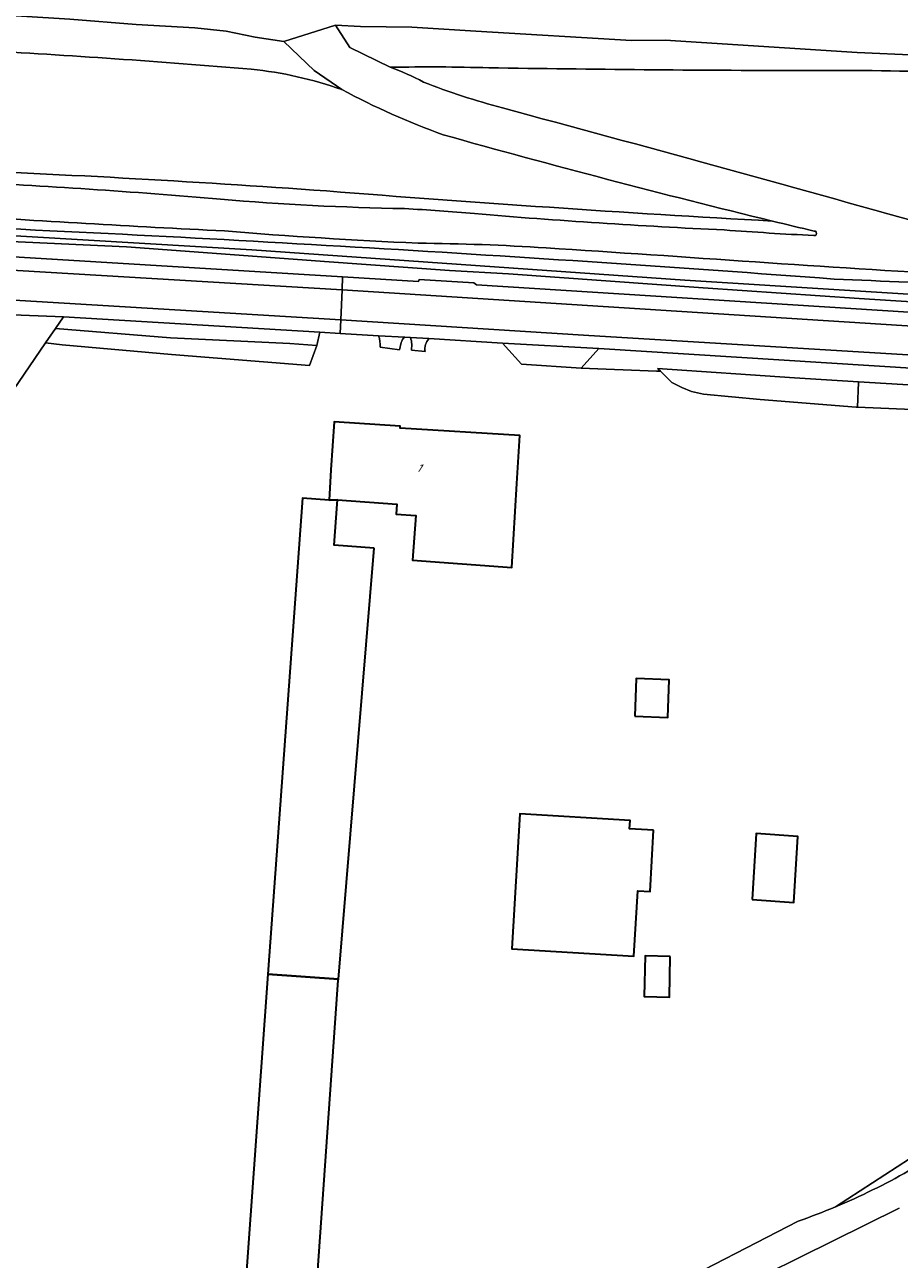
# Model space of a CAD drawing. Extents: x 184422 to 188298, y 343471 to 350189.
# Tile 336 of 513: x 186420 to 186511, y 348531 to 348660. Entities that reach past the tile are written whole.
import ezdxf
from ezdxf.enums import TextEntityAlignment as Align

# ---------------------------------------------------------------- set-up
doc = ezdxf.new("R2010")
doc.units = 0
for name, color, linetype, lineweight in [('B-WA-GR-BOUWLAND-GV', 252, 'Continuous', 13), ('B-WA-GR-GRAS-GV', 252, 'Continuous', 13), ('B-WA-GR-GROENVOORZIENING-GV', 252, 'Continuous', 18), ('B-WA-GW-TALUD_KRUIN-G', 252, 'Continuous', 18), ('B-WA-IE-TERREINAFSCHEIDING_KUNSTMATIG_HEKWERK-G', 252, 'IE-TERREINAFSCHEIDING-KUNSTMATIG', 18), ('B-WA-OG-TERREIN_ERF-GV', 252, 'Continuous', 18), ('B-WA-OG-WEG-GV', 252, 'Continuous', 18), ('B-WA-VH-ONVERHARD-GV', 252, 'Continuous', 18), ('B-WA-VH-VERHARDING_ASFALT-GV', 252, 'Continuous', 18), ('B-WA-VH-VERHARDING_BETONSTRAATSTEEN-GV', 252, 'Continuous', 18), ('B-WA-VH-VERHARDING_HALFVERHARDING_GRIND-GV', 252, 'Continuous', 18), ('B-WE-OG-BEBOUWING-GV', 250, 'Continuous', 35), ('B-WE-OG-BEBOUWING-T18', 10, 'Continuous', 18)]:
    doc.layers.add(name, color=color, linetype=linetype, lineweight=lineweight)
doc.styles.add('NLCS-ISO-M500-T18', font='NLCS-ISO.ttf', dxfattribs={"height": 0.9})
doc.linetypes.add('IE-TERREINAFSCHEIDING-KUNSTMATIG', pattern='A,4,[82,NLCS.SHX,S=0.75,R=90,X=0,Y=0],4,-2', length=10)

msp = doc.modelspace()

# ---------------------------------------------------------------- linework, layer by layer
at = {"layer": 'B-WA-GR-BOUWLAND-GV', "flags": 128}
msp.add_lwpolyline([(186511.186, 348536.761), (186487.05, 348524.824)], dxfattribs=at)
msp.add_lwpolyline([(186511.186, 348536.761), (186487.05, 348524.824)], dxfattribs=at)
msp.add_lwpolyline([(186511.186, 348536.761), (186487.05, 348524.824)], dxfattribs=at)
at = {"layer": 'B-WA-GR-GRAS-GV', "flags": 128}
for points in [[(186453.185, 348653.12), (186450.285, 348655.106), (186447.144, 348658.148), (186444.154, 348658.576), (186441.131, 348659.2), (186437.89, 348659.568), (186431.772, 348659.914), (186424.857, 348660.451), (186414.793, 348661.08), (186407.748, 348661.248), (186404.578, 348661.324), (186394.259, 348660.939), (186387.886, 348660.517)], [(186453.185, 348653.12), (186450.285, 348655.106), (186447.144, 348658.148), (186444.154, 348658.576), (186441.131, 348659.2), (186437.89, 348659.568), (186431.772, 348659.914), (186424.857, 348660.451), (186414.793, 348661.08), (186407.748, 348661.248), (186404.578, 348661.324), (186394.259, 348660.939), (186387.886, 348660.517)], [(186453.185, 348653.12), (186450.285, 348655.106), (186447.144, 348658.148), (186444.154, 348658.576), (186441.131, 348659.2), (186437.89, 348659.568), (186431.772, 348659.914), (186424.857, 348660.451), (186414.793, 348661.08), (186407.748, 348661.248), (186404.578, 348661.324), (186394.259, 348660.939), (186387.886, 348660.517)], [(186414.793, 348661.08), (186424.857, 348660.451), (186431.772, 348659.914), (186437.89, 348659.568), (186441.131, 348659.2), (186444.154, 348658.576), (186447.144, 348658.148), (186452.526, 348659.845), (186455.114, 348659.689), (186460.467, 348659.63), (186467.126, 348659.201), (186483.307, 348658.221), (186486.833, 348658.253), (186506.798, 348656.991), (186513.075, 348656.722), (186519.545, 348656.318), (186526.399, 348655.89), (186539.791, 348655.218), (186568.629, 348653.875), (186571.246, 348653.744), (186574.49, 348653.16)], [(186414.793, 348661.08), (186424.857, 348660.451), (186431.772, 348659.914), (186437.89, 348659.568), (186441.131, 348659.2), (186444.154, 348658.576), (186447.144, 348658.148), (186452.526, 348659.845), (186455.114, 348659.689), (186460.467, 348659.63), (186467.126, 348659.201), (186483.307, 348658.221), (186486.833, 348658.253), (186506.798, 348656.991), (186513.075, 348656.722), (186519.545, 348656.318), (186526.399, 348655.89), (186539.791, 348655.218), (186568.629, 348653.875), (186571.246, 348653.744), (186574.49, 348653.16)], [(186414.793, 348661.08), (186424.857, 348660.451), (186431.772, 348659.914), (186437.89, 348659.568), (186441.131, 348659.2), (186444.154, 348658.576), (186447.144, 348658.148), (186452.526, 348659.845), (186455.114, 348659.689), (186460.467, 348659.63), (186467.126, 348659.201), (186483.307, 348658.221), (186486.833, 348658.253), (186506.798, 348656.991), (186513.075, 348656.722), (186519.545, 348656.318), (186526.399, 348655.89), (186539.791, 348655.218), (186568.629, 348653.875), (186571.246, 348653.744), (186574.49, 348653.16)], [(186574.49, 348653.16), (186571.246, 348653.744), (186568.629, 348653.875), (186539.791, 348655.218), (186526.399, 348655.89), (186519.545, 348656.318), (186513.075, 348656.722), (186506.798, 348656.991), (186486.833, 348658.253), (186483.307, 348658.221), (186467.126, 348659.201), (186460.467, 348659.63), (186455.114, 348659.689), (186452.526, 348659.845), (186454, 348657.499), (186458.207, 348655.447)], [(186574.49, 348653.16), (186571.246, 348653.744), (186568.629, 348653.875), (186539.791, 348655.218), (186526.399, 348655.89), (186519.545, 348656.318), (186513.075, 348656.722), (186506.798, 348656.991), (186486.833, 348658.253), (186483.307, 348658.221), (186467.126, 348659.201), (186460.467, 348659.63), (186455.114, 348659.689), (186452.526, 348659.845), (186454, 348657.499), (186458.207, 348655.447)], [(186574.49, 348653.16), (186571.246, 348653.744), (186568.629, 348653.875), (186539.791, 348655.218), (186526.399, 348655.89), (186519.545, 348656.318), (186513.075, 348656.722), (186506.798, 348656.991), (186486.833, 348658.253), (186483.307, 348658.221), (186467.126, 348659.201), (186460.467, 348659.63), (186455.114, 348659.689), (186452.526, 348659.845), (186454, 348657.499), (186458.207, 348655.447)], [(186404.908, 348638.737), (186409.191, 348638.486), (186443.797, 348636.455), (186488.866, 348633.295), (186522.664, 348631.196), (186522.201, 348631.446), (186522.131, 348631.484), (186521.811, 348631.657), (186519.791, 348632.749)], [(186404.908, 348638.737), (186409.191, 348638.486), (186443.797, 348636.455), (186488.866, 348633.295), (186522.664, 348631.196), (186522.201, 348631.446), (186522.131, 348631.484), (186521.811, 348631.657), (186519.791, 348632.749)], [(186404.908, 348638.737), (186409.191, 348638.486), (186443.797, 348636.455), (186488.866, 348633.295), (186522.664, 348631.196), (186522.201, 348631.446), (186522.131, 348631.484), (186521.811, 348631.657), (186519.791, 348632.749)]]:
    msp.add_lwpolyline(points, dxfattribs=at)
at = {"layer": 'B-WA-GR-GRAS-GV'}
for points in [[(186415.374, 348657.219, -0.0074039), (186443.75, 348655.239)], [(186443.75, 348655.239, 0.0074039), (186415.374, 348657.219)], [(186415.374, 348657.219, -0.0074039), (186443.75, 348655.239)], [(186443.75, 348655.239, 0.0074039), (186415.374, 348657.219)], [(186415.374, 348657.219, -0.0074039), (186443.75, 348655.239)], [(186443.75, 348655.239, 0.0074039), (186415.374, 348657.219)], [(186443.75, 348655.239, -0.0612531), (186453.185, 348653.12)], [(186453.185, 348653.12, 0.0612531), (186443.75, 348655.239)], [(186443.75, 348655.239, -0.0612531), (186453.185, 348653.12)], [(186453.185, 348653.12, 0.0612531), (186443.75, 348655.239)], [(186443.75, 348655.239, -0.0612531), (186453.185, 348653.12)], [(186453.185, 348653.12, 0.0612531), (186443.75, 348655.239)], [(186468.482, 348655.393, 0.0124555), (186458.207, 348655.447)], [(186458.207, 348655.447, -0.0124555), (186468.482, 348655.393)], [(186468.482, 348655.393, 0.0124555), (186458.207, 348655.447)], [(186458.207, 348655.447, -0.0124555), (186468.482, 348655.393)], [(186468.482, 348655.393, 0.0124555), (186458.207, 348655.447)], [(186458.207, 348655.447, -0.0124555), (186468.482, 348655.393)], [(186458.207, 348655.447, -0.037374), (186461.661, 348653.907)], [(186458.207, 348655.447, -0.037374), (186461.661, 348653.907)], [(186458.207, 348655.447, -0.037374), (186461.661, 348653.907)], [(186500.767, 348655.103, -0.0030963), (186468.482, 348655.393)], [(186468.482, 348655.393, 0.0030963), (186500.767, 348655.103)], [(186500.767, 348655.103, -0.0030963), (186468.482, 348655.393)], [(186468.482, 348655.393, 0.0030963), (186500.767, 348655.103)], [(186500.767, 348655.103, -0.0030963), (186468.482, 348655.393)], [(186468.482, 348655.393, 0.0030963), (186500.767, 348655.103)], [(186515.964, 348654.928, 0.0111169), (186500.767, 348655.103)], [(186500.767, 348655.103, -0.0111169), (186515.964, 348654.928)], [(186515.964, 348654.928, 0.0111169), (186500.767, 348655.103)], [(186500.767, 348655.103, -0.0111169), (186515.964, 348654.928)], [(186515.964, 348654.928, 0.0111169), (186500.767, 348655.103)], [(186500.767, 348655.103, -0.0111169), (186515.964, 348654.928)], [(186461.661, 348653.907, 0.0261361), (186469.882, 348651.215)], [(186461.661, 348653.907, 0.0261361), (186469.882, 348651.215)], [(186461.661, 348653.907, 0.0261361), (186469.882, 348651.215)], [(186463.724, 348648.427, -0.0364103), (186453.185, 348653.12)], [(186463.724, 348648.427, -0.0364103), (186453.185, 348653.12)], [(186463.724, 348648.427, -0.0364103), (186453.185, 348653.12)], [(186469.882, 348651.215, -0.0032648), (186514.146, 348639.034)], [(186469.882, 348651.215, -0.0032648), (186514.146, 348639.034)], [(186469.882, 348651.215, -0.0032648), (186514.146, 348639.034)], [(186497.996, 348639.447, -0.0086399), (186463.724, 348648.427)], [(186497.996, 348639.447, -0.0086399), (186463.724, 348648.427)], [(186497.996, 348639.447, -0.0086399), (186463.724, 348648.427)], [(186451.589, 348642.581, 0.0087054), (186409.184, 348644.906)], [(186409.184, 348644.906, -0.0087054), (186451.589, 348642.581)], [(186451.589, 348642.581, 0.0087054), (186409.184, 348644.906)], [(186409.184, 348644.906, -0.0087054), (186451.589, 348642.581)], [(186451.589, 348642.581, 0.0087054), (186409.184, 348644.906)], [(186409.184, 348644.906, -0.0087054), (186451.589, 348642.581)], [(186413.197, 348643.554, -0.0097931), (186440.563, 348641.714)], [(186413.197, 348643.554, -0.0097931), (186440.563, 348641.714)], [(186413.197, 348643.554, -0.0097931), (186440.563, 348641.714)], [(186497.996, 348639.447, -0.005825), (186451.589, 348642.581)], [(186451.589, 348642.581, 0.005825), (186497.996, 348639.447)], [(186497.996, 348639.447, -0.005825), (186451.589, 348642.581)], [(186451.589, 348642.581, 0.005825), (186497.996, 348639.447)], [(186497.996, 348639.447, -0.005825), (186451.589, 348642.581)], [(186451.589, 348642.581, 0.005825), (186497.996, 348639.447)], [(186440.563, 348641.714, 0.0160908), (186459.696, 348640.742)], [(186440.563, 348641.714, 0.0160908), (186459.696, 348640.742)], [(186440.563, 348641.714, 0.0160908), (186459.696, 348640.742)], [(186440.974, 348638.424, -0.0043667), (186412.097, 348640.104)], [(186440.974, 348638.424, -0.0043667), (186412.097, 348640.104)], [(186440.974, 348638.424, -0.0043667), (186412.097, 348640.104)], [(186459.696, 348640.742, -0.0100548), (186466.976, 348640.225)], [(186459.696, 348640.742, -0.0100548), (186466.976, 348640.225)], [(186459.696, 348640.742, -0.0100548), (186466.976, 348640.225)], [(186466.976, 348640.225, 0.009785), (186492.97, 348638.527)], [(186466.976, 348640.225, 0.009785), (186492.97, 348638.527)], [(186466.976, 348640.225, 0.009785), (186492.97, 348638.527)], [(186504.406, 348633.417, 0.0078172), (186407.679, 348639.141)], [(186407.679, 348639.141, -0.0078172), (186504.406, 348633.417)], [(186504.406, 348633.417, 0.0078172), (186407.679, 348639.141)], [(186407.679, 348639.141, -0.0078172), (186504.406, 348633.417)], [(186504.406, 348633.417, 0.0078172), (186407.679, 348639.141)], [(186407.679, 348639.141, -0.0078172), (186504.406, 348633.417)], [(186461.111, 348637.148, -0.0095373), (186440.974, 348638.424)], [(186461.111, 348637.148, -0.0095373), (186440.974, 348638.424)], [(186461.111, 348637.148, -0.0095373), (186440.974, 348638.424)], [(186492.97, 348638.527, 0.0063045), (186502.292, 348637.944)], [(186492.97, 348638.527, 0.0063045), (186502.292, 348637.944)], [(186492.97, 348638.527, 0.0063045), (186502.292, 348637.944)], [(186502.313, 348638.405, -0.0009284), (186497.996, 348639.447)], [(186502.313, 348638.405, -0.0009284), (186497.996, 348639.447)], [(186502.313, 348638.405, -0.0009284), (186497.996, 348639.447)], [(186502.292, 348637.944, 1.2123523), (186502.313, 348638.405)], [(186502.292, 348637.944, 1.2123523), (186502.313, 348638.405)], [(186502.292, 348637.944, 1.2123523), (186502.313, 348638.405)], [(186474.422, 348636.661, 0.0136098), (186461.111, 348637.148)], [(186474.422, 348636.661, 0.0136098), (186461.111, 348637.148)], [(186474.422, 348636.661, 0.0136098), (186461.111, 348637.148)], [(186496.236, 348635.192, 0.0014998), (186474.422, 348636.661)], [(186496.236, 348635.192, 0.0014998), (186474.422, 348636.661)], [(186496.236, 348635.192, 0.0014998), (186474.422, 348636.661)], [(186517.772, 348633.84, -0.0031741), (186496.236, 348635.192)], [(186517.772, 348633.84, -0.0031741), (186496.236, 348635.192)], [(186517.772, 348633.84, -0.0031741), (186496.236, 348635.192)], [(186519.791, 348632.749, -0.0001213), (186504.406, 348633.417)], [(186504.406, 348633.417, 0.0001213), (186519.791, 348632.749)], [(186519.791, 348632.749, -0.0001213), (186504.406, 348633.417)], [(186504.406, 348633.417, 0.0001213), (186519.791, 348632.749)], [(186519.791, 348632.749, -0.0001213), (186504.406, 348633.417)], [(186504.406, 348633.417, 0.0001213), (186519.791, 348632.749)]]:
    msp.add_lwpolyline(points, format="xyb", dxfattribs=at)
at = {"layer": 'B-WA-GR-GRAS-GV', "flags": 128}
for points in [[(186409.191, 348638.486), (186404.908, 348638.737), (186398.348, 348638.473), (186401.351, 348638.308), (186411.3, 348637.78), (186418, 348637.365), (186430.759, 348636.757), (186444.37, 348635.767), (186451.38, 348635.258), (186464.362, 348634.314), (186470.507, 348633.96), (186490.788, 348632.502), (186506.994, 348631.398), (186519.577, 348630.579), (186520.895, 348630.147), (186522.664, 348631.196), (186488.866, 348633.295), (186443.797, 348636.455)], [(186409.191, 348638.486), (186404.908, 348638.737), (186398.348, 348638.473), (186401.351, 348638.308), (186411.3, 348637.78), (186418, 348637.365), (186430.759, 348636.757), (186444.37, 348635.767), (186451.38, 348635.258), (186464.362, 348634.314), (186470.507, 348633.96), (186490.788, 348632.502), (186506.994, 348631.398), (186519.577, 348630.579), (186520.895, 348630.147), (186522.664, 348631.196), (186488.866, 348633.295), (186443.797, 348636.455)], [(186409.191, 348638.486), (186404.908, 348638.737), (186398.348, 348638.473), (186401.351, 348638.308), (186411.3, 348637.78), (186418, 348637.365), (186430.759, 348636.757), (186444.37, 348635.767), (186451.38, 348635.258), (186464.362, 348634.314), (186470.507, 348633.96), (186490.788, 348632.502), (186506.994, 348631.398), (186519.577, 348630.579), (186520.895, 348630.147), (186522.664, 348631.196), (186488.866, 348633.295), (186443.797, 348636.455)], [(186423.385, 348628.272), (186422.348, 348626.766), (186424.076, 348626.557), (186435.459, 348625.566), (186449.827, 348624.439), (186450.565, 348626.496), (186447.769, 348626.718), (186435.351, 348627.305)], [(186423.385, 348628.272), (186422.348, 348626.766), (186424.076, 348626.557), (186435.459, 348625.566), (186449.827, 348624.439), (186450.565, 348626.496), (186447.769, 348626.718), (186435.351, 348627.305)], [(186423.385, 348628.272), (186422.348, 348626.766), (186424.076, 348626.557), (186435.459, 348625.566), (186449.827, 348624.439), (186450.565, 348626.496), (186447.769, 348626.718), (186435.351, 348627.305)], [(186506.95, 348622.664), (186506.952, 348622.72), (186500.263, 348623.123), (186486.035, 348624.107), (186486.096, 348624.047), (186486.321, 348623.825), (186487.514, 348622.647), (186488.555, 348622.15), (186489.56, 348621.734), (186490.796, 348621.446), (186496.698, 348620.878), (186506.699, 348620.1), (186506.851, 348620.094)], [(186506.95, 348622.664), (186506.952, 348622.72), (186500.263, 348623.123), (186486.035, 348624.107), (186486.096, 348624.047), (186486.321, 348623.825), (186487.514, 348622.647), (186488.555, 348622.15), (186489.56, 348621.734), (186490.796, 348621.446), (186496.698, 348620.878), (186506.699, 348620.1), (186506.851, 348620.094)], [(186506.95, 348622.664), (186506.952, 348622.72), (186500.263, 348623.123), (186486.035, 348624.107), (186486.096, 348624.047), (186486.321, 348623.825), (186487.514, 348622.647), (186488.555, 348622.15), (186489.56, 348621.734), (186490.796, 348621.446), (186496.698, 348620.878), (186506.699, 348620.1), (186506.851, 348620.094)], [(186506.952, 348622.72), (186506.95, 348622.664), (186506.851, 348620.094), (186517.425, 348619.634), (186519.014, 348621.938), (186519.051, 348621.992)], [(186506.952, 348622.72), (186506.95, 348622.664), (186506.851, 348620.094), (186517.425, 348619.634), (186519.014, 348621.938), (186519.051, 348621.992)], [(186506.952, 348622.72), (186506.95, 348622.664), (186506.851, 348620.094), (186517.425, 348619.634), (186519.014, 348621.938), (186519.051, 348621.992)]]:
    msp.add_lwpolyline(points, close=True, dxfattribs=at)
at = {"layer": 'B-WA-GR-GROENVOORZIENING-GV', "flags": 128}
msp.add_lwpolyline([(186582.3, 348608.206), (186584.245, 348611.613), (186583.786, 348611.814), (186583.88, 348611.582), (186581.821, 348608.056), (186574.545, 348595.621), (186571.105, 348591.917), (186556.95, 348576.968), (186542.927, 348562.813), (186521.893, 348548.128), (186512.24, 348541.877), (186504.548, 348536.896)], dxfattribs=at)
msp.add_lwpolyline([(186582.3, 348608.206), (186584.245, 348611.613), (186583.786, 348611.814), (186583.88, 348611.582), (186581.821, 348608.056), (186574.545, 348595.621), (186571.105, 348591.917), (186556.95, 348576.968), (186542.927, 348562.813), (186521.893, 348548.128), (186512.24, 348541.877), (186504.548, 348536.896)], dxfattribs=at)
msp.add_lwpolyline([(186582.3, 348608.206), (186584.245, 348611.613), (186583.786, 348611.814), (186583.88, 348611.582), (186581.821, 348608.056), (186574.545, 348595.621), (186571.105, 348591.917), (186556.95, 348576.968), (186542.927, 348562.813), (186521.893, 348548.128), (186512.24, 348541.877), (186504.548, 348536.896)], dxfattribs=at)
at = {"layer": 'B-WA-GR-GROENVOORZIENING-GV'}
msp.add_lwpolyline([(186504.548, 348536.896, 0.0304876), (186512.145, 348540.627)], format="xyb", dxfattribs=at)
msp.add_lwpolyline([(186504.548, 348536.896, 0.0304876), (186512.145, 348540.627)], format="xyb", dxfattribs=at)
msp.add_lwpolyline([(186504.548, 348536.896, 0.0304876), (186512.145, 348540.627)], format="xyb", dxfattribs=at)
at = {"layer": 'B-WA-GW-TALUD_KRUIN-G'}
for points in [[(186458.207, 348655.447, -0.037374), (186461.661, 348653.907)], [(186458.207, 348655.447, -0.037374), (186461.661, 348653.907)], [(186458.207, 348655.447, -0.037374), (186461.661, 348653.907)], [(186461.661, 348653.907, 0.0261361), (186469.882, 348651.215)], [(186461.661, 348653.907, 0.0261361), (186469.882, 348651.215)], [(186461.661, 348653.907, 0.0261361), (186469.882, 348651.215)], [(186469.882, 348651.215, -0.0032648), (186514.146, 348639.034)], [(186469.882, 348651.215, -0.0032648), (186514.146, 348639.034)], [(186469.882, 348651.215, -0.0032648), (186514.146, 348639.034)], [(186409.184, 348644.906, -0.0087054), (186451.589, 348642.581)], [(186409.184, 348644.906, -0.0087054), (186451.589, 348642.581)], [(186409.184, 348644.906, -0.0087054), (186451.589, 348642.581)], [(186451.589, 348642.581, 0.005825), (186497.996, 348639.447)], [(186451.589, 348642.581, 0.005825), (186497.996, 348639.447)], [(186451.589, 348642.581, 0.005825), (186497.996, 348639.447)], [(186504.406, 348633.417, 0.0078172), (186407.679, 348639.141)], [(186504.406, 348633.417, 0.0078172), (186407.679, 348639.141)], [(186504.406, 348633.417, 0.0078172), (186407.679, 348639.141)], [(186519.791, 348632.749, -0.0001213), (186504.406, 348633.417)], [(186519.791, 348632.749, -0.0001213), (186504.406, 348633.417)], [(186519.791, 348632.749, -0.0001213), (186504.406, 348633.417)]]:
    msp.add_lwpolyline(points, format="xyb", dxfattribs=at)
at = {"layer": 'B-WA-GW-TALUD_KRUIN-G', "flags": 128}
for points in [[(186449.827, 348624.439), (186450.565, 348626.496), (186447.769, 348626.718), (186435.351, 348627.305), (186423.385, 348628.272), (186422.348, 348626.766)], [(186449.827, 348624.439), (186450.565, 348626.496), (186447.769, 348626.718), (186435.351, 348627.305), (186423.385, 348628.272), (186422.348, 348626.766)], [(186449.827, 348624.439), (186450.565, 348626.496), (186447.769, 348626.718), (186435.351, 348627.305), (186423.385, 348628.272), (186422.348, 348626.766)], [(186506.952, 348622.72), (186500.263, 348623.123), (186486.035, 348624.107), (186486.096, 348624.047)], [(186506.952, 348622.72), (186500.263, 348623.123), (186486.035, 348624.107), (186486.096, 348624.047)], [(186506.952, 348622.72), (186500.263, 348623.123), (186486.035, 348624.107), (186486.096, 348624.047)], [(186519.051, 348621.992), (186506.952, 348622.72)], [(186519.051, 348621.992), (186506.952, 348622.72)], [(186519.051, 348621.992), (186506.952, 348622.72)]]:
    msp.add_lwpolyline(points, dxfattribs=at)
at = {"layer": 'B-WA-IE-TERREINAFSCHEIDING_KUNSTMATIG_HEKWERK-G', "flags": 128}
for points in [[(186437.89, 348659.568), (186431.772, 348659.914)], [(186437.89, 348659.568), (186431.772, 348659.914)], [(186437.89, 348659.568), (186431.772, 348659.914)], [(186441.131, 348659.2), (186437.89, 348659.568)], [(186441.131, 348659.2), (186437.89, 348659.568)], [(186441.131, 348659.2), (186437.89, 348659.568)], [(186444.154, 348658.576), (186441.131, 348659.2)], [(186444.154, 348658.576), (186441.131, 348659.2)], [(186444.154, 348658.576), (186441.131, 348659.2)], [(186452.526, 348659.845), (186447.144, 348658.148)], [(186452.526, 348659.845), (186447.144, 348658.148)], [(186452.526, 348659.845), (186447.144, 348658.148)], [(186452.526, 348659.845), (186455.114, 348659.689), (186460.467, 348659.63)], [(186452.526, 348659.845), (186455.114, 348659.689), (186460.467, 348659.63)], [(186452.526, 348659.845), (186455.114, 348659.689), (186460.467, 348659.63)], [(186467.126, 348659.201), (186460.467, 348659.63)], [(186467.126, 348659.201), (186460.467, 348659.63)], [(186467.126, 348659.201), (186460.467, 348659.63)], [(186483.307, 348658.221), (186467.126, 348659.201)], [(186483.307, 348658.221), (186467.126, 348659.201)], [(186483.307, 348658.221), (186467.126, 348659.201)], [(186447.144, 348658.148), (186444.154, 348658.576)], [(186447.144, 348658.148), (186444.154, 348658.576)], [(186447.144, 348658.148), (186444.154, 348658.576)], [(186486.833, 348658.253), (186483.307, 348658.221)], [(186486.833, 348658.253), (186483.307, 348658.221)], [(186486.833, 348658.253), (186483.307, 348658.221)], [(186506.798, 348656.991), (186486.833, 348658.253)], [(186506.798, 348656.991), (186486.833, 348658.253)], [(186506.798, 348656.991), (186486.833, 348658.253)], [(186513.075, 348656.722), (186506.798, 348656.991)], [(186513.075, 348656.722), (186506.798, 348656.991)], [(186513.075, 348656.722), (186506.798, 348656.991)], [(186430.759, 348636.757), (186418, 348637.365)], [(186430.759, 348636.757), (186418, 348637.365)], [(186430.759, 348636.757), (186418, 348637.365)], [(186444.37, 348635.767), (186430.759, 348636.757)], [(186444.37, 348635.767), (186430.759, 348636.757)], [(186444.37, 348635.767), (186430.759, 348636.757)], [(186451.38, 348635.258), (186444.37, 348635.767)], [(186451.38, 348635.258), (186444.37, 348635.767)], [(186451.38, 348635.258), (186444.37, 348635.767)], [(186464.362, 348634.314), (186451.38, 348635.258)], [(186464.362, 348634.314), (186451.38, 348635.258)], [(186464.362, 348634.314), (186451.38, 348635.258)], [(186470.507, 348633.96), (186464.362, 348634.314)], [(186470.507, 348633.96), (186464.362, 348634.314)], [(186470.507, 348633.96), (186464.362, 348634.314)], [(186490.788, 348632.502), (186470.507, 348633.96)], [(186490.788, 348632.502), (186470.507, 348633.96)], [(186490.788, 348632.502), (186470.507, 348633.96)], [(186506.994, 348631.398), (186490.788, 348632.502)], [(186506.994, 348631.398), (186490.788, 348632.502)], [(186506.994, 348631.398), (186490.788, 348632.502)], [(186519.577, 348630.579), (186506.994, 348631.398)], [(186519.577, 348630.579), (186506.994, 348631.398)], [(186519.577, 348630.579), (186506.994, 348631.398)], [(186506.952, 348622.72), (186500.263, 348623.123), (186486.035, 348624.107)], [(186506.952, 348622.72), (186500.263, 348623.123), (186486.035, 348624.107)], [(186506.952, 348622.72), (186500.263, 348623.123), (186486.035, 348624.107)], [(186506.95, 348622.664), (186506.851, 348620.094)], [(186506.95, 348622.664), (186506.851, 348620.094)], [(186506.95, 348622.664), (186506.851, 348620.094)], [(186519.051, 348621.992), (186506.952, 348622.72)], [(186519.051, 348621.992), (186506.952, 348622.72)], [(186519.051, 348621.992), (186506.952, 348622.72)]]:
    msp.add_lwpolyline(points, dxfattribs=at)
at = {"layer": 'B-WA-OG-TERREIN_ERF-GV', "flags": 128}
for points in [[(186457.007, 348627.525), (186453.012, 348627.762), (186450.874, 348627.889), (186450.565, 348626.496), (186449.827, 348624.439), (186435.459, 348625.566), (186424.076, 348626.557), (186422.348, 348626.766), (186418.999, 348621.903), (186402.3, 348622.906), (186402.993, 348630.333)], [(186457.007, 348627.525), (186453.012, 348627.762), (186450.874, 348627.889), (186450.565, 348626.496), (186449.827, 348624.439), (186435.459, 348625.566), (186424.076, 348626.557), (186422.348, 348626.766), (186418.999, 348621.903), (186402.3, 348622.906), (186402.993, 348630.333)], [(186457.007, 348627.525), (186453.012, 348627.762), (186450.874, 348627.889), (186450.565, 348626.496), (186449.827, 348624.439), (186435.459, 348625.566), (186424.076, 348626.557), (186422.348, 348626.766), (186418.999, 348621.903), (186402.3, 348622.906), (186402.993, 348630.333)], [(186459.342, 348626.802), (186459.167, 348626.049), (186457.173, 348626.324)], [(186459.342, 348626.802), (186459.167, 348626.049), (186457.173, 348626.324)], [(186459.342, 348626.802), (186459.167, 348626.049), (186457.173, 348626.324)], [(186460.315, 348627.329), (186459.746, 348627.363)], [(186460.315, 348627.329), (186459.746, 348627.363)], [(186460.315, 348627.329), (186459.746, 348627.363)], [(186504.548, 348536.896), (186512.24, 348541.877), (186514.103, 348566.279), (186515.643, 348583.946), (186517.021, 348609.231), (186517.67, 348619.623), (186517.425, 348619.634), (186506.851, 348620.094), (186506.699, 348620.1), (186496.698, 348620.878), (186490.796, 348621.446), (186489.56, 348621.734), (186488.555, 348622.15), (186487.514, 348622.647), (186486.321, 348623.825), (186485.917, 348623.85), (186478.083, 348624.134), (186471.86, 348624.556), (186469.885, 348626.762), (186462.236, 348627.216)], [(186504.548, 348536.896), (186512.24, 348541.877), (186514.103, 348566.279), (186515.643, 348583.946), (186517.021, 348609.231), (186517.67, 348619.623), (186517.425, 348619.634), (186506.851, 348620.094), (186506.699, 348620.1), (186496.698, 348620.878), (186490.796, 348621.446), (186489.56, 348621.734), (186488.555, 348622.15), (186487.514, 348622.647), (186486.321, 348623.825), (186485.917, 348623.85), (186478.083, 348624.134), (186471.86, 348624.556), (186469.885, 348626.762), (186462.236, 348627.216)], [(186504.548, 348536.896), (186512.24, 348541.877), (186514.103, 348566.279), (186515.643, 348583.946), (186517.021, 348609.231), (186517.67, 348619.623), (186517.425, 348619.634), (186506.851, 348620.094), (186506.699, 348620.1), (186496.698, 348620.878), (186490.796, 348621.446), (186489.56, 348621.734), (186488.555, 348622.15), (186487.514, 348622.647), (186486.321, 348623.825), (186485.917, 348623.85), (186478.083, 348624.134), (186471.86, 348624.556), (186469.885, 348626.762), (186462.236, 348627.216)], [(186461.835, 348625.881), (186460.426, 348626.015), (186460.461, 348626.63)], [(186461.835, 348625.881), (186460.426, 348626.015), (186460.461, 348626.63)], [(186461.835, 348625.881), (186460.426, 348626.015), (186460.461, 348626.63)], [(186486.559, 348528.123), (186500.678, 348535.414)], [(186486.559, 348528.123), (186500.678, 348535.414)], [(186486.559, 348528.123), (186500.678, 348535.414)]]:
    msp.add_lwpolyline(points, dxfattribs=at)
at = {"layer": 'B-WA-OG-TERREIN_ERF-GV'}
for points in [[(186457.173, 348626.324, 0.0866651), (186457.007, 348627.525)], [(186457.173, 348626.324, 0.0866651), (186457.007, 348627.525)], [(186457.173, 348626.324, 0.0866651), (186457.007, 348627.525)], [(186459.746, 348627.363, 0.1743947), (186459.342, 348626.802)], [(186459.746, 348627.363, 0.1743947), (186459.342, 348626.802)], [(186459.746, 348627.363, 0.1743947), (186459.342, 348626.802)], [(186460.461, 348626.63, 0.0667809), (186460.315, 348627.329)], [(186460.461, 348626.63, 0.0667809), (186460.315, 348627.329)], [(186460.461, 348626.63, 0.0667809), (186460.315, 348627.329)], [(186462.236, 348627.216, 0.229712), (186461.835, 348625.881)], [(186462.236, 348627.216, 0.229712), (186461.835, 348625.881)], [(186462.236, 348627.216, 0.229712), (186461.835, 348625.881)], [(186500.678, 348535.414, 0.0149689), (186504.548, 348536.896)], [(186500.678, 348535.414, 0.0149689), (186504.548, 348536.896)], [(186500.678, 348535.414, 0.0149689), (186504.548, 348536.896)]]:
    msp.add_lwpolyline(points, format="xyb", dxfattribs=at)
at = {"layer": 'B-WA-OG-TERREIN_ERF-GV', "flags": 128}
for points in [[(186450.347, 348525.354), (186442.932, 348525.891), (186445.483, 348561.116), (186449.069, 348610.623), (186451.844, 348610.422), (186452.045, 348613.566), (186452.364, 348618.556), (186459.234, 348618.117), (186459.239, 348617.904), (186471.71, 348617.131), (186471.401, 348612.141), (186470.861, 348603.419), (186460.532, 348604.167), (186460.869, 348608.821), (186458.832, 348608.968), (186458.908, 348610.012), (186452.711, 348610.461), (186452.677, 348609.986), (186452.369, 348605.735), (186456.531, 348605.433), (186452.816, 348560.584), (186452.808, 348560.489)], [(186450.347, 348525.354), (186442.932, 348525.891), (186445.483, 348561.116), (186449.069, 348610.623), (186451.844, 348610.422), (186452.045, 348613.566), (186452.364, 348618.556), (186459.234, 348618.117), (186459.239, 348617.904), (186471.71, 348617.131), (186471.401, 348612.141), (186470.861, 348603.419), (186460.532, 348604.167), (186460.869, 348608.821), (186458.832, 348608.968), (186458.908, 348610.012), (186452.711, 348610.461), (186452.677, 348609.986), (186452.369, 348605.735), (186456.531, 348605.433), (186452.816, 348560.584), (186452.808, 348560.489)], [(186450.347, 348525.354), (186442.932, 348525.891), (186445.483, 348561.116), (186449.069, 348610.623), (186451.844, 348610.422), (186452.045, 348613.566), (186452.364, 348618.556), (186459.234, 348618.117), (186459.239, 348617.904), (186471.71, 348617.131), (186471.401, 348612.141), (186470.861, 348603.419), (186460.532, 348604.167), (186460.869, 348608.821), (186458.832, 348608.968), (186458.908, 348610.012), (186452.711, 348610.461), (186452.677, 348609.986), (186452.369, 348605.735), (186456.531, 348605.433), (186452.816, 348560.584), (186452.808, 348560.489)], [(186485.623, 348576.076), (186485.245, 348569.711), (186483.974, 348569.786), (186483.57, 348562.987), (186470.866, 348563.742), (186471.699, 348577.77), (186483.176, 348577.088), (186483.125, 348576.225)], [(186485.623, 348576.076), (186485.245, 348569.711), (186483.974, 348569.786), (186483.57, 348562.987), (186470.866, 348563.742), (186471.699, 348577.77), (186483.176, 348577.088), (186483.125, 348576.225)], [(186485.623, 348576.076), (186485.245, 348569.711), (186483.974, 348569.786), (186483.57, 348562.987), (186470.866, 348563.742), (186471.699, 348577.77), (186483.176, 348577.088), (186483.125, 348576.225)]]:
    msp.add_lwpolyline(points, close=True, dxfattribs=at)
at = {"layer": 'B-WA-OG-WEG-GV', "flags": 128}
for points in [[(186453.256, 348633.656), (186461.166, 348633.175), (186461.211, 348633.371), (186466.924, 348633.026), (186467.201, 348632.83), (186512.175, 348629.968), (186522.4, 348629.316), (186522.628, 348630.942), (186522.664, 348631.196), (186520.895, 348630.147), (186519.577, 348630.579), (186506.994, 348631.398), (186490.788, 348632.502), (186470.507, 348633.96), (186464.362, 348634.314), (186451.38, 348635.258), (186444.37, 348635.767), (186430.759, 348636.757), (186418, 348637.365), (186411.3, 348637.78), (186401.351, 348638.308), (186398.348, 348638.473), (186383.119, 348639.309), (186383.266, 348637.668)], [(186453.256, 348633.656), (186461.166, 348633.175), (186461.211, 348633.371), (186466.924, 348633.026), (186467.201, 348632.83), (186512.175, 348629.968), (186522.4, 348629.316), (186522.628, 348630.942), (186522.664, 348631.196), (186520.895, 348630.147), (186519.577, 348630.579), (186506.994, 348631.398), (186490.788, 348632.502), (186470.507, 348633.96), (186464.362, 348634.314), (186451.38, 348635.258), (186444.37, 348635.767), (186430.759, 348636.757), (186418, 348637.365), (186411.3, 348637.78), (186401.351, 348638.308), (186398.348, 348638.473), (186383.119, 348639.309), (186383.266, 348637.668)], [(186453.256, 348633.656), (186461.166, 348633.175), (186461.211, 348633.371), (186466.924, 348633.026), (186467.201, 348632.83), (186512.175, 348629.968), (186522.4, 348629.316), (186522.628, 348630.942), (186522.664, 348631.196), (186520.895, 348630.147), (186519.577, 348630.579), (186506.994, 348631.398), (186490.788, 348632.502), (186470.507, 348633.96), (186464.362, 348634.314), (186451.38, 348635.258), (186444.37, 348635.767), (186430.759, 348636.757), (186418, 348637.365), (186411.3, 348637.78), (186401.351, 348638.308), (186398.348, 348638.473), (186383.119, 348639.309), (186383.266, 348637.668)], [(186392.75, 348637.333), (186453.256, 348633.656)], [(186392.75, 348637.333), (186453.256, 348633.656)], [(186392.75, 348637.333), (186453.256, 348633.656)], [(186585.233, 348617.671), (186586.255, 348618.197), (186584.669, 348619.598), (186517.931, 348623.789), (186479.926, 348626.175), (186478.083, 348624.134), (186485.917, 348623.85), (186486.321, 348623.825)], [(186585.233, 348617.671), (186586.255, 348618.197), (186584.669, 348619.598), (186517.931, 348623.789), (186479.926, 348626.175), (186478.083, 348624.134), (186485.917, 348623.85), (186486.321, 348623.825)], [(186585.233, 348617.671), (186586.255, 348618.197), (186584.669, 348619.598), (186517.931, 348623.789), (186479.926, 348626.175), (186478.083, 348624.134), (186485.917, 348623.85), (186486.321, 348623.825)], [(186486.321, 348623.825), (186486.096, 348624.047), (186486.035, 348624.107), (186500.263, 348623.123), (186506.952, 348622.72), (186519.051, 348621.992), (186520.869, 348621.882), (186538.66, 348620.79), (186554.682, 348619.806), (186571.963, 348618.663), (186576.94, 348618.454), (186577.362, 348618.297), (186577.382, 348618.279), (186581.298, 348617.946), (186581.975, 348617.904), (186584.78, 348617.795)], [(186486.321, 348623.825), (186486.096, 348624.047), (186486.035, 348624.107), (186500.263, 348623.123), (186506.952, 348622.72), (186519.051, 348621.992), (186520.869, 348621.882), (186538.66, 348620.79), (186554.682, 348619.806), (186571.963, 348618.663), (186576.94, 348618.454), (186577.362, 348618.297), (186577.382, 348618.279), (186581.298, 348617.946), (186581.975, 348617.904), (186584.78, 348617.795)], [(186486.321, 348623.825), (186486.096, 348624.047), (186486.035, 348624.107), (186500.263, 348623.123), (186506.952, 348622.72), (186519.051, 348621.992), (186520.869, 348621.882), (186538.66, 348620.79), (186554.682, 348619.806), (186571.963, 348618.663), (186576.94, 348618.454), (186577.362, 348618.297), (186577.382, 348618.279), (186581.298, 348617.946), (186581.975, 348617.904), (186584.78, 348617.795)]]:
    msp.add_lwpolyline(points, dxfattribs=at)
msp.add_lwpolyline([(186424.21, 348629.47), (186423.385, 348628.272), (186435.351, 348627.305), (186447.769, 348626.718), (186450.565, 348626.496), (186450.874, 348627.889)], close=True, dxfattribs=at)
msp.add_lwpolyline([(186424.21, 348629.47), (186423.385, 348628.272), (186435.351, 348627.305), (186447.769, 348626.718), (186450.565, 348626.496), (186450.874, 348627.889)], close=True, dxfattribs=at)
msp.add_lwpolyline([(186424.21, 348629.47), (186423.385, 348628.272), (186435.351, 348627.305), (186447.769, 348626.718), (186450.565, 348626.496), (186450.874, 348627.889)], close=True, dxfattribs=at)
at = {"layer": 'B-WA-VH-ONVERHARD-GV', "flags": 128}
msp.add_lwpolyline([(186458.207, 348655.447), (186454, 348657.499), (186452.526, 348659.845), (186447.144, 348658.148), (186450.285, 348655.106), (186453.185, 348653.12)], dxfattribs=at)
msp.add_lwpolyline([(186458.207, 348655.447), (186454, 348657.499), (186452.526, 348659.845), (186447.144, 348658.148), (186450.285, 348655.106), (186453.185, 348653.12)], dxfattribs=at)
msp.add_lwpolyline([(186458.207, 348655.447), (186454, 348657.499), (186452.526, 348659.845), (186447.144, 348658.148), (186450.285, 348655.106), (186453.185, 348653.12)], dxfattribs=at)
at = {"layer": 'B-WA-VH-ONVERHARD-GV'}
for points in [[(186461.661, 348653.907, 0.037374), (186458.207, 348655.447)], [(186461.661, 348653.907, 0.037374), (186458.207, 348655.447)], [(186461.661, 348653.907, 0.037374), (186458.207, 348655.447)], [(186469.882, 348651.215, -0.0261361), (186461.661, 348653.907)], [(186469.882, 348651.215, -0.0261361), (186461.661, 348653.907)], [(186469.882, 348651.215, -0.0261361), (186461.661, 348653.907)], [(186453.185, 348653.12, 0.0364103), (186463.724, 348648.427)], [(186453.185, 348653.12, 0.0364103), (186463.724, 348648.427)], [(186453.185, 348653.12, 0.0364103), (186463.724, 348648.427)], [(186514.146, 348639.034, 0.0032648), (186469.882, 348651.215)], [(186514.146, 348639.034, 0.0032648), (186469.882, 348651.215)], [(186514.146, 348639.034, 0.0032648), (186469.882, 348651.215)], [(186463.724, 348648.427, 0.0086399), (186497.996, 348639.447)], [(186463.724, 348648.427, 0.0086399), (186497.996, 348639.447)], [(186463.724, 348648.427, 0.0086399), (186497.996, 348639.447)], [(186440.563, 348641.714, 0.0097931), (186413.197, 348643.554)], [(186440.563, 348641.714, 0.0097931), (186413.197, 348643.554)], [(186440.563, 348641.714, 0.0097931), (186413.197, 348643.554)], [(186459.696, 348640.742, -0.0160908), (186440.563, 348641.714)], [(186459.696, 348640.742, -0.0160908), (186440.563, 348641.714)], [(186459.696, 348640.742, -0.0160908), (186440.563, 348641.714)], [(186412.097, 348640.104, 0.0043667), (186440.974, 348638.424)], [(186412.097, 348640.104, 0.0043667), (186440.974, 348638.424)], [(186412.097, 348640.104, 0.0043667), (186440.974, 348638.424)], [(186466.976, 348640.225, 0.0100548), (186459.696, 348640.742)], [(186466.976, 348640.225, 0.0100548), (186459.696, 348640.742)], [(186466.976, 348640.225, 0.0100548), (186459.696, 348640.742)], [(186492.97, 348638.527, -0.009785), (186466.976, 348640.225)], [(186492.97, 348638.527, -0.009785), (186466.976, 348640.225)], [(186492.97, 348638.527, -0.009785), (186466.976, 348640.225)], [(186440.974, 348638.424, 0.0095373), (186461.111, 348637.148)], [(186440.974, 348638.424, 0.0095373), (186461.111, 348637.148)], [(186440.974, 348638.424, 0.0095373), (186461.111, 348637.148)], [(186502.292, 348637.944, -0.0063045), (186492.97, 348638.527)], [(186502.292, 348637.944, -0.0063045), (186492.97, 348638.527)], [(186502.292, 348637.944, -0.0063045), (186492.97, 348638.527)], [(186497.996, 348639.447, 0.0009284), (186502.313, 348638.405)], [(186497.996, 348639.447, 0.0009284), (186502.313, 348638.405)], [(186497.996, 348639.447, 0.0009284), (186502.313, 348638.405)], [(186502.313, 348638.405, -1.2123523), (186502.292, 348637.944)], [(186502.313, 348638.405, -1.2123523), (186502.292, 348637.944)], [(186502.313, 348638.405, -1.2123523), (186502.292, 348637.944)], [(186461.111, 348637.148, -0.0136098), (186474.422, 348636.661)], [(186461.111, 348637.148, -0.0136098), (186474.422, 348636.661)], [(186461.111, 348637.148, -0.0136098), (186474.422, 348636.661)], [(186474.422, 348636.661, -0.0014998), (186496.236, 348635.192)], [(186474.422, 348636.661, -0.0014998), (186496.236, 348635.192)], [(186474.422, 348636.661, -0.0014998), (186496.236, 348635.192)], [(186496.236, 348635.192, 0.0031741), (186517.772, 348633.84)], [(186496.236, 348635.192, 0.0031741), (186517.772, 348633.84)], [(186496.236, 348635.192, 0.0031741), (186517.772, 348633.84)]]:
    msp.add_lwpolyline(points, format="xyb", dxfattribs=at)
at = {"layer": 'B-WA-VH-VERHARDING_ASFALT-GV', "flags": 128}
for points in [[(186394.362, 348635.801), (186453.199, 348632.283), (186453.256, 348633.656), (186392.75, 348637.333)], [(186394.362, 348635.801), (186453.199, 348632.283), (186453.256, 348633.656), (186392.75, 348637.333)], [(186394.362, 348635.801), (186453.199, 348632.283), (186453.256, 348633.656), (186392.75, 348637.333)], [(186453.07, 348629.169), (186453.199, 348632.283), (186394.362, 348635.801)], [(186453.07, 348629.169), (186453.199, 348632.283), (186394.362, 348635.801)], [(186453.07, 348629.169), (186453.199, 348632.283), (186394.362, 348635.801)], [(186594.288, 348625.198), (186582.966, 348625.527), (186537.642, 348628.361), (186522.4, 348629.316), (186512.175, 348629.968), (186467.201, 348632.83), (186466.924, 348633.026), (186461.211, 348633.371), (186461.166, 348633.175), (186453.256, 348633.656), (186453.199, 348632.283), (186478.746, 348630.671), (186530.526, 348627.387), (186571.865, 348624.857)], [(186594.288, 348625.198), (186582.966, 348625.527), (186537.642, 348628.361), (186522.4, 348629.316), (186512.175, 348629.968), (186467.201, 348632.83), (186466.924, 348633.026), (186461.211, 348633.371), (186461.166, 348633.175), (186453.256, 348633.656), (186453.199, 348632.283), (186478.746, 348630.671), (186530.526, 348627.387), (186571.865, 348624.857)], [(186594.288, 348625.198), (186582.966, 348625.527), (186537.642, 348628.361), (186522.4, 348629.316), (186512.175, 348629.968), (186467.201, 348632.83), (186466.924, 348633.026), (186461.211, 348633.371), (186461.166, 348633.175), (186453.256, 348633.656), (186453.199, 348632.283), (186478.746, 348630.671), (186530.526, 348627.387), (186571.865, 348624.857)], [(186395.443, 348632.64), (186453.07, 348629.169)], [(186402.993, 348630.333), (186424.21, 348629.47), (186450.874, 348627.889), (186453.012, 348627.762), (186453.07, 348629.169), (186395.443, 348632.64)], [(186395.443, 348632.64), (186453.07, 348629.169)], [(186402.993, 348630.333), (186424.21, 348629.47), (186450.874, 348627.889), (186453.012, 348627.762), (186453.07, 348629.169), (186395.443, 348632.64)], [(186395.443, 348632.64), (186453.07, 348629.169)], [(186402.993, 348630.333), (186424.21, 348629.47), (186450.874, 348627.889), (186453.012, 348627.762), (186453.07, 348629.169), (186395.443, 348632.64)], [(186571.865, 348624.857), (186530.526, 348627.387), (186478.746, 348630.671), (186453.199, 348632.283), (186453.07, 348629.169)], [(186571.865, 348624.857), (186530.526, 348627.387), (186478.746, 348630.671), (186453.199, 348632.283), (186453.07, 348629.169)], [(186571.865, 348624.857), (186530.526, 348627.387), (186478.746, 348630.671), (186453.199, 348632.283), (186453.07, 348629.169)], [(186566.544, 348622.149), (186530.396, 348624.411), (186478.314, 348627.592), (186453.07, 348629.169), (186453.012, 348627.762), (186457.007, 348627.525), (186459.746, 348627.363), (186460.315, 348627.329), (186462.236, 348627.216), (186469.885, 348626.762)], [(186566.544, 348622.149), (186530.396, 348624.411), (186478.314, 348627.592), (186453.07, 348629.169), (186453.012, 348627.762), (186457.007, 348627.525), (186459.746, 348627.363), (186460.315, 348627.329), (186462.236, 348627.216), (186469.885, 348626.762)], [(186566.544, 348622.149), (186530.396, 348624.411), (186478.314, 348627.592), (186453.07, 348629.169), (186453.012, 348627.762), (186457.007, 348627.525), (186459.746, 348627.363), (186460.315, 348627.329), (186462.236, 348627.216), (186469.885, 348626.762)], [(186453.07, 348629.169), (186478.314, 348627.592), (186530.396, 348624.411), (186566.544, 348622.149)], [(186453.07, 348629.169), (186478.314, 348627.592), (186530.396, 348624.411), (186566.544, 348622.149)], [(186453.07, 348629.169), (186478.314, 348627.592), (186530.396, 348624.411), (186566.544, 348622.149)], [(186469.885, 348626.762), (186479.926, 348626.175), (186517.931, 348623.789), (186584.669, 348619.598)], [(186469.885, 348626.762), (186479.926, 348626.175), (186517.931, 348623.789), (186584.669, 348619.598)], [(186469.885, 348626.762), (186479.926, 348626.175), (186517.931, 348623.789), (186584.669, 348619.598)]]:
    msp.add_lwpolyline(points, dxfattribs=at)
msp.add_lwpolyline([(186422.348, 348626.766), (186423.385, 348628.272), (186424.21, 348629.47), (186402.993, 348630.333), (186402.3, 348622.906), (186418.999, 348621.903)], close=True, dxfattribs=at)
msp.add_lwpolyline([(186422.348, 348626.766), (186423.385, 348628.272), (186424.21, 348629.47), (186402.993, 348630.333), (186402.3, 348622.906), (186418.999, 348621.903)], close=True, dxfattribs=at)
msp.add_lwpolyline([(186422.348, 348626.766), (186423.385, 348628.272), (186424.21, 348629.47), (186402.993, 348630.333), (186402.3, 348622.906), (186418.999, 348621.903)], close=True, dxfattribs=at)
at = {"layer": 'B-WA-VH-VERHARDING_BETONSTRAATSTEEN-GV', "flags": 128}
for points in [[(186459.746, 348627.363), (186457.007, 348627.525)], [(186459.746, 348627.363), (186457.007, 348627.525)], [(186459.746, 348627.363), (186457.007, 348627.525)], [(186459.167, 348626.049), (186459.342, 348626.802)], [(186459.167, 348626.049), (186459.342, 348626.802)], [(186459.167, 348626.049), (186459.342, 348626.802)], [(186462.236, 348627.216), (186460.315, 348627.329)], [(186462.236, 348627.216), (186460.315, 348627.329)], [(186462.236, 348627.216), (186460.315, 348627.329)], [(186457.173, 348626.324), (186459.167, 348626.049)], [(186457.173, 348626.324), (186459.167, 348626.049)], [(186457.173, 348626.324), (186459.167, 348626.049)], [(186460.461, 348626.63), (186460.426, 348626.015), (186461.835, 348625.881)], [(186460.461, 348626.63), (186460.426, 348626.015), (186461.835, 348625.881)], [(186460.461, 348626.63), (186460.426, 348626.015), (186461.835, 348625.881)]]:
    msp.add_lwpolyline(points, dxfattribs=at)
at = {"layer": 'B-WA-VH-VERHARDING_BETONSTRAATSTEEN-GV'}
for points in [[(186457.007, 348627.525, -0.0866651), (186457.173, 348626.324)], [(186457.007, 348627.525, -0.0866651), (186457.173, 348626.324)], [(186457.007, 348627.525, -0.0866651), (186457.173, 348626.324)], [(186459.342, 348626.802, -0.1743947), (186459.746, 348627.363)], [(186459.342, 348626.802, -0.1743947), (186459.746, 348627.363)], [(186459.342, 348626.802, -0.1743947), (186459.746, 348627.363)], [(186460.315, 348627.329, -0.0667809), (186460.461, 348626.63)], [(186460.315, 348627.329, -0.0667809), (186460.461, 348626.63)], [(186460.315, 348627.329, -0.0667809), (186460.461, 348626.63)], [(186461.835, 348625.881, -0.229712), (186462.236, 348627.216)], [(186461.835, 348625.881, -0.229712), (186462.236, 348627.216)], [(186461.835, 348625.881, -0.229712), (186462.236, 348627.216)]]:
    msp.add_lwpolyline(points, format="xyb", dxfattribs=at)
at = {"layer": 'B-WA-VH-VERHARDING_BETONSTRAATSTEEN-GV', "flags": 128}
msp.add_lwpolyline([(186478.083, 348624.134), (186479.926, 348626.175), (186469.885, 348626.762), (186471.86, 348624.556)], close=True, dxfattribs=at)
msp.add_lwpolyline([(186478.083, 348624.134), (186479.926, 348626.175), (186469.885, 348626.762), (186471.86, 348624.556)], close=True, dxfattribs=at)
msp.add_lwpolyline([(186478.083, 348624.134), (186479.926, 348626.175), (186469.885, 348626.762), (186471.86, 348624.556)], close=True, dxfattribs=at)
at = {"layer": 'B-WA-VH-VERHARDING_HALFVERHARDING_GRIND-GV'}
for points in [[(186512.145, 348540.627, -0.0304876), (186504.548, 348536.896)], [(186512.145, 348540.627, -0.0304876), (186504.548, 348536.896)], [(186512.145, 348540.627, -0.0304876), (186504.548, 348536.896)], [(186504.548, 348536.896, -0.0149689), (186500.678, 348535.414)], [(186504.548, 348536.896, -0.0149689), (186500.678, 348535.414)], [(186504.548, 348536.896, -0.0149689), (186500.678, 348535.414)]]:
    msp.add_lwpolyline(points, format="xyb", dxfattribs=at)
at = {"layer": 'B-WA-VH-VERHARDING_HALFVERHARDING_GRIND-GV', "flags": 128}
for points in [[(186487.05, 348524.824), (186511.186, 348536.761)], [(186487.05, 348524.824), (186511.186, 348536.761)], [(186487.05, 348524.824), (186511.186, 348536.761)], [(186500.678, 348535.414), (186486.559, 348528.123)], [(186500.678, 348535.414), (186486.559, 348528.123)], [(186500.678, 348535.414), (186486.559, 348528.123)]]:
    msp.add_lwpolyline(points, dxfattribs=at)
at = {"layer": 'B-WE-OG-BEBOUWING-GV', "flags": 128}
for points in [[(186452.711, 348610.461), (186458.908, 348610.012), (186458.832, 348608.968), (186460.869, 348608.821), (186460.532, 348604.167), (186470.861, 348603.419), (186471.401, 348612.141), (186471.71, 348617.131), (186459.239, 348617.904), (186459.234, 348618.117), (186452.364, 348618.556), (186452.045, 348613.566), (186451.844, 348610.422)], [(186452.711, 348610.461), (186458.908, 348610.012), (186458.832, 348608.968), (186460.869, 348608.821), (186460.532, 348604.167), (186470.861, 348603.419), (186471.401, 348612.141), (186471.71, 348617.131), (186459.239, 348617.904), (186459.234, 348618.117), (186452.364, 348618.556), (186452.045, 348613.566), (186451.844, 348610.422)], [(186452.711, 348610.461), (186458.908, 348610.012), (186458.832, 348608.968), (186460.869, 348608.821), (186460.532, 348604.167), (186470.861, 348603.419), (186471.401, 348612.141), (186471.71, 348617.131), (186459.239, 348617.904), (186459.234, 348618.117), (186452.364, 348618.556), (186452.045, 348613.566), (186451.844, 348610.422)], [(186456.531, 348605.433), (186452.369, 348605.735), (186452.677, 348609.986), (186452.711, 348610.461), (186451.844, 348610.422), (186449.069, 348610.623), (186445.483, 348561.116), (186452.816, 348560.584)], [(186456.531, 348605.433), (186452.369, 348605.735), (186452.677, 348609.986), (186452.711, 348610.461), (186451.844, 348610.422), (186449.069, 348610.623), (186445.483, 348561.116), (186452.816, 348560.584)], [(186456.531, 348605.433), (186452.369, 348605.735), (186452.677, 348609.986), (186452.711, 348610.461), (186451.844, 348610.422), (186449.069, 348610.623), (186445.483, 348561.116), (186452.816, 348560.584)], [(186483.665, 348587.926), (186487.096, 348587.79), (186487.251, 348591.712), (186483.82, 348591.848)], [(186483.665, 348587.926), (186487.096, 348587.79), (186487.251, 348591.712), (186483.82, 348591.848)], [(186483.665, 348587.926), (186487.096, 348587.79), (186487.251, 348591.712), (186483.82, 348591.848)], [(186485.623, 348576.076), (186483.125, 348576.225), (186483.176, 348577.088), (186471.699, 348577.77), (186470.866, 348563.742), (186483.57, 348562.987), (186483.974, 348569.786), (186485.245, 348569.711)], [(186485.623, 348576.076), (186483.125, 348576.225), (186483.176, 348577.088), (186471.699, 348577.77), (186470.866, 348563.742), (186483.57, 348562.987), (186483.974, 348569.786), (186485.245, 348569.711)], [(186485.623, 348576.076), (186483.125, 348576.225), (186483.176, 348577.088), (186471.699, 348577.77), (186470.866, 348563.742), (186483.57, 348562.987), (186483.974, 348569.786), (186485.245, 348569.711)], [(186495.88, 348568.861), (186500.216, 348568.556), (186500.636, 348575.426), (186496.301, 348575.731)], [(186495.88, 348568.861), (186500.216, 348568.556), (186500.636, 348575.426), (186496.301, 348575.731)], [(186495.88, 348568.861), (186500.216, 348568.556), (186500.636, 348575.426), (186496.301, 348575.731)], [(186487.355, 348562.946), (186484.734, 348563.003), (186484.642, 348558.774), (186487.263, 348558.717)], [(186487.355, 348562.946), (186484.734, 348563.003), (186484.642, 348558.774), (186487.263, 348558.717)], [(186487.355, 348562.946), (186484.734, 348563.003), (186484.642, 348558.774), (186487.263, 348558.717)], [(186450.347, 348525.354), (186452.808, 348560.489), (186452.816, 348560.584), (186445.483, 348561.116), (186442.932, 348525.891)], [(186450.347, 348525.354), (186452.808, 348560.489), (186452.816, 348560.584), (186445.483, 348561.116), (186442.932, 348525.891)], [(186450.347, 348525.354), (186452.808, 348560.489), (186452.816, 348560.584), (186445.483, 348561.116), (186442.932, 348525.891)]]:
    msp.add_lwpolyline(points, close=True, dxfattribs=at)

# ---------------------------------------------------------------- texts
at = {"layer": 'B-WE-OG-BEBOUWING-T18', "style": 'NLCS-ISO-M500-T18'}
msp.add_text('1', height=0.9, rotation=327.1, dxfattribs=at).set_placement((186461.376, 348613.764), align=Align.MIDDLE)
msp.add_text('1', height=0.9, rotation=327.1, dxfattribs=at).set_placement((186461.376, 348613.764), align=Align.MIDDLE)
msp.add_text('1', height=0.9, rotation=327.1, dxfattribs=at).set_placement((186461.376, 348613.764), align=Align.MIDDLE)

doc.saveas('drawing.dxf')
